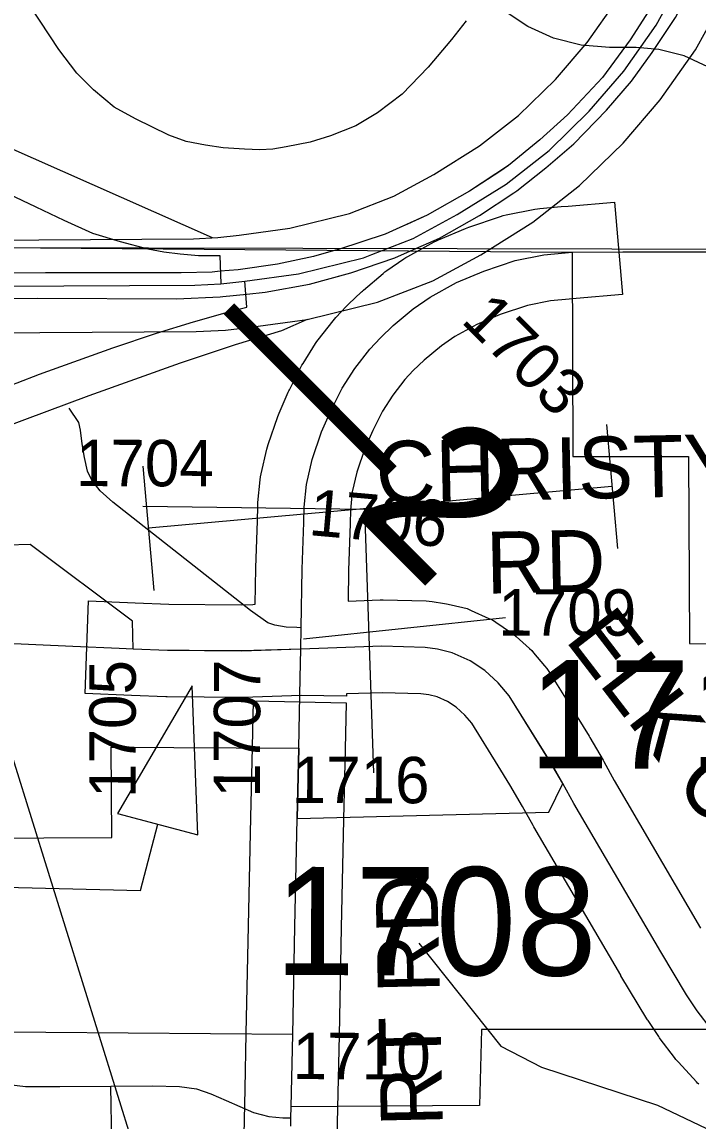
# Model space of a CAD drawing. Extents: x -157.2 to -99.3, y 12.2 to 46.2.
# Drawn here: x -145.356 to -144.919, y 32.493 to 33.204 of the extents above; entities that cross this region are included whole.
import ezdxf

# ---------------------------------------------------------------- set-up
doc = ezdxf.new("R2010")
doc.units = 0
for name, color, linetype in [('tdCoCityStreetMajor', 7, 'Continuous'), ('tdCoCityStreetMinor', 7, 'Continuous'), ('tdCoCorpBndry', 7, 'Continuous'), ('tdCoDirctArrow', 7, 'Continuous'), ('tdCoDivCarto', 7, 'Continuous'), ('tdCoHydroRiver', 7, 'Continuous'), ('tdCoPipe', 7, 'Continuous'), ('tdCoPriCL', 7, 'Continuous'), ('tdCoPriDiv', 7, 'Continuous'), ('tdCoSecRdNmbr', 7, 'Continuous'), ('tdCoSecRdTxt', 7, 'Continuous'), ('tdCoSecRteBand', 7, 'Continuous'), ('tdCoSecRteCL', 7, 'Continuous'), ('tdCoSectLine', 7, 'Continuous'), ('tdCoShieldUsRte', 7, 'Continuous'), ('tdCoStrucPriMaintName', 7, 'Continuous'), ('tdCoSurfConc', 7, 'Continuous'), ('tdCoSurfConcUnbanded', 7, 'Continuous'), ('tdCoSurfGravel', 7, 'Continuous'), ('tdStHwyPriRefPost1', 7, 'Continuous')]:
    doc.layers.add(name, color=color, linetype=linetype)

msp = doc.modelspace()

# ---------------------------------------------------------------- linework, layer by layer
at = {"layer": 'tdCoCityStreetMajor'}
for points in [[(-145.00025, 33.05484), (-144.96746, 33.05518), (-144.94875, 33.05516)], [(-144.94875, 33.05516), (-144.90458, 33.05511), (-144.83334, 33.05467), (-144.79773, 33.05445), (-144.74556, 33.05401), (-144.6997, 33.0555)], [(-145.28419, 32.7983), (-145.29322, 32.79866), (-145.3233, 32.79989), (-145.40468, 32.80359), (-145.41103, 32.80383)], [(-145.17711, 32.73422), (-145.17613, 32.77978), (-145.17581, 32.79828)], [(-145.36468, 32.5169), (-145.35383, 32.51542), (-145.33164, 32.51542), (-145.29865, 32.51569), (-145.27171, 32.51591), (-145.2542, 32.51542), (-145.24335, 32.51394), (-145.23398, 32.51073), (-145.22412, 32.50654), (-145.20636, 32.49865), (-145.1965, 32.49618), (-145.18737, 32.4952), (-145.18214, 32.4952)], [(-145.18226, 32.4899), (-145.18214, 32.4952), (-145.182, 32.50243)]]:
    msp.add_lwpolyline(points, dxfattribs=at)
at = {"layer": 'tdCoCityStreetMinor'}
for points in [[(-145.06887, 33.20453), (-145.07836, 33.19235), (-145.09339, 33.17447), (-145.11016, 33.15707), (-145.12614, 33.14505), (-145.14022, 33.13666), (-145.15667, 33.13018), (-145.16964, 33.12606), (-145.18515, 33.1229), (-145.19385, 33.12147), (-145.20223, 33.121), (-145.2122, 33.12147), (-145.22596, 33.12226), (-145.23735, 33.12416), (-145.25001, 33.12654), (-145.26124, 33.13065), (-145.2826, 33.14109), (-145.29652, 33.14868), (-145.30997, 33.15976), (-145.32073, 33.17067), (-145.33228, 33.18602), (-145.35064, 33.21372)], [(-145.18404, 32.38583), (-145.19724, 32.38669), (-145.22979, 32.38718), (-145.24606, 32.38768), (-145.24935, 32.38793), (-145.25248, 32.38817), (-145.2579, 32.3894), (-145.26801, 32.39409), (-145.27418, 32.39729), (-145.28034, 32.40297), (-145.28368, 32.40705), (-145.287, 32.4111), (-145.29169, 32.41875), (-145.2944, 32.42393), (-145.29612, 32.43083), (-145.2976, 32.44193), (-145.29777, 32.45452), (-145.2981, 32.47917), (-145.29865, 32.51569)]]:
    msp.add_lwpolyline(points, dxfattribs=at)
at = {"layer": 'tdCoCorpBndry'}
for points in [[(-145.37098, 33.0579), (-145.00025, 33.05484), (-144.9998, 32.92279), (-144.92499, 32.92273), (-144.92447, 32.80182), (-144.54795, 32.80109)], [(-145.42987, 32.67582), (-145.29799, 32.67641), (-145.29849, 32.73481), (-145.17711, 32.73422), (-145.17808, 32.68874), (-145.01533, 32.69286), (-145.00623, 32.71132), (-145.01347, 32.72387), (-145.04094, 32.76808), (-145.04809, 32.77646), (-145.05672, 32.78436), (-145.06634, 32.79077), (-145.07793, 32.79595), (-145.0873, 32.79817), (-145.09544, 32.7994), (-145.1233, 32.80014), (-145.17581, 32.79828), (-145.21375, 32.79718), (-145.24793, 32.79728), (-145.2619, 32.79743), (-145.28419, 32.7983), (-145.28471, 32.81642), (-145.35078, 32.8659), (-145.36569, 32.8655)], [(-144.91024, 32.5523), (-145.05885, 32.55235), (-145.06032, 32.50329), (-145.18206, 32.50243), (-145.18104, 32.54924), (-145.39407, 32.55076)]]:
    msp.add_lwpolyline(points, dxfattribs=at)
at = {"layer": 'tdCoDirctArrow'}
msp.add_lwpolyline([(-145.2423, 32.6783), (-145.24611, 32.77461), (-145.29442, 32.692)], close=True, dxfattribs=at)
at = {"layer": 'tdCoDivCarto'}
for points in [[(-144.93454, 33.24008), (-144.93538, 33.23826), (-144.93569, 33.23761), (-144.94481, 33.2201), (-144.96281, 33.19224), (-144.98057, 33.16782), (-145.00326, 33.14366), (-145.02126, 33.12763), (-145.04148, 33.11086), (-145.04711, 33.10716)], [(-145.03801, 33.09337), (-145.03611, 33.09463), (-145.01737, 33.10943), (-144.99912, 33.12496), (-144.97816, 33.14666), (-144.96188, 33.1654), (-144.94857, 33.1839), (-144.93352, 33.20659), (-144.92391, 33.22434), (-144.92055, 33.23132)], [(-145.03801, 33.09337), (-145.03611, 33.09463), (-145.01737, 33.10943), (-144.99912, 33.12496), (-144.97816, 33.14666), (-144.96188, 33.1654), (-144.94857, 33.1839), (-144.93352, 33.20659), (-144.92391, 33.22434), (-144.92055, 33.23132)], [(-144.94481, 33.2201), (-144.96281, 33.19224), (-144.98057, 33.16782), (-145.00326, 33.14366), (-145.02126, 33.12763), (-145.04148, 33.11086), (-145.06663, 33.09433), (-145.09401, 33.0788), (-145.1117, 33.07076), (-145.12113, 33.06647), (-145.15147, 33.0566), (-145.15328, 33.0561)], [(-145.04711, 33.10716), (-145.06663, 33.09433), (-145.09401, 33.0788), (-145.10686, 33.07296)], [(-145.10495, 33.0557), (-145.08617, 33.06405), (-145.06028, 33.0786), (-145.03801, 33.09337)], [(-145.10495, 33.0557), (-145.08617, 33.06405), (-145.06028, 33.0786), (-145.03801, 33.09337)], [(-145.10686, 33.07296), (-145.1117, 33.07076), (-145.12113, 33.06647), (-145.15147, 33.0566), (-145.15328, 33.0561)], [(-145.15328, 33.0561), (-145.1675, 33.05216), (-145.19092, 33.04723), (-145.21633, 33.04353), (-145.22785, 33.04252)], [(-145.15328, 33.0561), (-145.1675, 33.05216), (-145.19092, 33.04723), (-145.21633, 33.04353), (-145.22785, 33.04252)], [(-145.21075, 33.02782), (-145.19887, 33.02903), (-145.17027, 33.03421), (-145.14339, 33.04161), (-145.11503, 33.05123), (-145.10495, 33.0557)], [(-145.14581, 33.04094), (-145.14339, 33.04161), (-145.11503, 33.05123), (-145.10495, 33.0557)], [(-145.22785, 33.04252), (-145.23309, 33.04205), (-145.25307, 33.04156), (-145.34086, 33.04156), (-145.37099, 33.04141), (-145.371, 33.04141)], [(-145.22785, 33.04252), (-145.23309, 33.04205), (-145.25307, 33.04156), (-145.34086, 33.04156), (-145.37099, 33.04141), (-145.371, 33.04141)], [(-145.21075, 33.02782), (-145.19887, 33.02903), (-145.17027, 33.03421), (-145.14581, 33.04094)], [(-145.37101, 33.02497), (-145.3461, 33.02509), (-145.25609, 33.02484), (-145.22797, 33.02607), (-145.22631, 33.02624)], [(-145.37101, 33.02497), (-145.3461, 33.02509), (-145.25609, 33.02484), (-145.22797, 33.02607), (-145.22631, 33.02624)], [(-145.22631, 33.02624), (-145.21075, 33.02782)], [(-145.22631, 33.02624), (-145.21075, 33.02782)]]:
    msp.add_lwpolyline(points, dxfattribs=at)
at = {"layer": 'tdCoHydroRiver'}
msp.add_lwpolyline([(-145.09949, 32.60808), (-145.04641, 32.54157), (-145.02002, 32.52807), (-144.94505, 32.50349), (-144.9093, 32.48651), (-144.88185, 32.45718), (-144.83381, 32.38137), (-144.78243, 32.2628), (-144.75373, 32.17499), (-144.73253, 32.14743), (-144.73661, 32.0228)], dxfattribs=at)
at = {"layer": 'tdCoPipe'}
for points in [[(-144.97819, 32.94351), (-144.97098, 32.8634)], [(-144.97819, 32.94351), (-144.97098, 32.8634)], [(-145.27797, 32.91654), (-145.27075, 32.83628)], [(-145.27797, 32.91654), (-145.27075, 32.83628)], [(-144.97458, 32.90339), (-145.27436, 32.87642)], [(-144.97458, 32.90339), (-145.27436, 32.87642)]]:
    msp.add_lwpolyline(points, dxfattribs=at)
at = {"layer": 'tdCoPriCL'}
for points in [[(-145.21198, 33.03615), (-145.17726, 33.04083), (-145.1352, 33.05134), (-145.12979, 33.05342), (-145.10303, 33.06371), (-145.07458, 33.07917), (-145.04304, 33.09897), (-145.0152, 33.12061), (-144.98923, 33.14597), (-144.96696, 33.17195), (-144.94593, 33.20164), (-144.94008, 33.21221)], [(-145.37781, 33.09868), (-145.35167, 33.08635), (-145.32898, 33.07549), (-145.31061, 33.06711), (-145.29268, 33.06178), (-145.27469, 33.05708), (-145.26439, 33.05516), (-145.25377, 33.05384), (-145.2419, 33.05266), (-145.22816, 33.05272), (-145.22751, 33.03433)], [(-145.81285, 33.05054), (-145.8163, 33.03649), (-145.77485, 33.02593), (-145.7701, 33.02459), (-145.75868, 33.02138), (-145.71961, 33.01039), (-145.691, 33.00102), (-145.67116, 32.99432), (-145.65228, 32.98795), (-145.64187, 32.984), (-145.56671, 32.95564), (-145.55142, 32.94923), (-145.49125, 32.92261), (-145.47177, 32.9295), (-145.44686, 32.93863), (-145.3714, 32.96612), (-145.35923, 32.97043), (-145.34476, 32.97611), (-145.29742, 32.99313), (-145.26906, 33.0025), (-145.24514, 33.0099), (-145.22171, 33.01656), (-145.21075, 33.01933), (-145.21198, 33.03615)], [(-145.68986, 33.0352), (-145.65443, 33.033), (-145.56563, 33.03246), (-145.47222, 33.03287), (-145.37162, 33.03294), (-145.2443, 33.03355), (-145.22751, 33.03433)], [(-145.22751, 33.03433), (-145.21198, 33.03615)]]:
    msp.add_lwpolyline(points, dxfattribs=at)
at = {"layer": 'tdCoPriDiv'}
for points in [[(-145.42538, 33.00261), (-145.41202, 33.00254), (-145.2435, 33.00356), (-145.22442, 33.00446), (-145.2082, 33.00639), (-145.1716, 33.01132), (-145.12614, 33.02268), (-145.09043, 33.03641), (-145.05943, 33.05326), (-145.02581, 33.07436), (-144.99545, 33.09797), (-144.96732, 33.12544), (-144.94328, 33.15348), (-144.92049, 33.18566), (-144.91383, 33.19768), (-144.90145, 33.22005)], [(-145.41523, 33.06256), (-145.41204, 33.06254), (-145.2451, 33.06355), (-145.22939, 33.06429), (-145.21575, 33.06592), (-145.18291, 33.07034), (-145.14425, 33.08), (-145.11563, 33.09101), (-145.08973, 33.10508), (-145.06026, 33.12357), (-145.03495, 33.14326), (-145.01114, 33.16651), (-144.99064, 33.19042), (-144.97137, 33.21762)], [(-145.23294, 33.06412), (-145.42666, 33.15004), (-145.45524, 33.15555), (-145.47068, 33.15186), (-145.49292, 33.14195), (-145.50914, 33.13562), (-145.5965, 33.10156), (-145.6748, 33.07166), (-145.69387, 33.06562)], [(-145.1716, 33.01132), (-145.18837, 33.00415), (-145.21827, 32.99491), (-145.25372, 32.98319), (-145.3129, 32.96192), (-145.38195, 32.93634), (-145.39855, 32.93031), (-145.44052, 32.91507), (-145.47165, 32.90366), (-145.49601, 32.89504), (-145.57122, 32.92832), (-145.59033, 32.93634), (-145.68429, 32.97178), (-145.72089, 32.98468), (-145.7457, 32.99306), (-145.78145, 33.00477), (-145.85087, 33.02627)]]:
    msp.add_lwpolyline(points, dxfattribs=at)
at = {"layer": 'tdCoSecRdNmbr'}
msp.add_lwpolyline([(-145.04351, 32.8186), (-145.17413, 32.8047)], dxfattribs=at)
at = {"layer": 'tdCoSecRdTxt'}
for points in [[(-145.27786, 32.89069), (-145.13465, 32.88875), (-145.12885, 32.71834)], [(-145.46389, 32.64685), (-145.27938, 32.64215), (-145.26836, 32.68515)]]:
    msp.add_lwpolyline(points, dxfattribs=at)
at = {"layer": 'tdCoSecRteBand'}
for points in [[(-145.1549, 33.01056), (-145.15409, 33.01161), (-145.15318, 33.01258), (-145.14628, 33.01998), (-145.14561, 33.02069), (-145.1449, 33.02135), (-145.13652, 33.02924), (-145.13594, 33.02979), (-145.13534, 33.0303), (-145.12251, 33.04115), (-145.12138, 33.04211), (-145.12016, 33.04295), (-145.10906, 33.0506), (-145.10782, 33.05145), (-145.10651, 33.05217), (-145.08949, 33.06154), (-145.08813, 33.06229), (-145.0867, 33.0629), (-145.06919, 33.0703), (-145.06816, 33.07073), (-145.0671, 33.07109), (-145.04663, 33.07799), (-145.04481, 33.07861), (-145.04293, 33.07899), (-145.02443, 33.08268), (-145.02279, 33.08301), (-145.02111, 33.08316), (-145.00743, 33.08433), (-145.00282, 33.08473), (-144.97292, 33.08729), (-144.9678, 33.02751), (-144.99769, 33.02495), (-145.0023, 33.02455), (-145.01431, 33.02352), (-145.02928, 33.02053), (-145.04687, 33.01459), (-145.06191, 33.00824), (-145.07625, 33.00034), (-145.08489, 32.99439), (-145.09598, 32.98501), (-145.10308, 32.97833), (-145.10841, 32.97261), (-145.11632, 32.96247), (-145.12291, 32.95208), (-145.12926, 32.9396), (-145.13434, 32.92796), (-145.1396, 32.91258), (-145.14252, 32.89992), (-145.1437, 32.88814), (-145.14392, 32.8794), (-145.14392, 32.87928), (-145.14393, 32.87917), (-145.14491, 32.84931), (-145.14526, 32.82938), (-145.12436, 32.83012), (-145.12343, 32.83015), (-145.12251, 32.83013), (-145.09464, 32.82939), (-145.09278, 32.82934), (-145.09094, 32.82906), (-145.0828, 32.82783), (-145.08159, 32.82764), (-145.08038, 32.82736), (-145.07101, 32.82514), (-145.06827, 32.82449), (-145.06569, 32.82334), (-145.0541, 32.81816), (-145.0518, 32.81713), (-145.0497, 32.81573), (-145.04008, 32.80932), (-145.03817, 32.80805), (-145.03648, 32.8065), (-145.02784, 32.79861), (-145.02647, 32.79735), (-145.02526, 32.79593), (-145.01811, 32.78755), (-145.01665, 32.78583), (-145.01545, 32.78391), (-144.99714, 32.75443), (-144.98937, 32.74193), (-144.98916, 32.74158), (-144.98895, 32.74123), (-144.98032, 32.72645), (-144.98009, 32.72607), (-144.97988, 32.72567), (-144.97314, 32.7133), (-144.91724, 32.61793)], [(-144.91831, 32.51699), (-144.91915, 32.51777), (-144.91992, 32.5186), (-144.93154, 32.53115), (-144.93225, 32.53192), (-144.93327, 32.53302), (-144.93418, 32.53422), (-144.9433, 32.54631), (-144.94383, 32.54701), (-144.94432, 32.54774), (-144.95123, 32.5581), (-144.95161, 32.55868), (-144.95197, 32.55927), (-144.96874, 32.58714), (-144.96883, 32.58729), (-144.96892, 32.58744), (-145.02514, 32.68337), (-145.02538, 32.68377), (-145.0256, 32.68419), (-145.03236, 32.69658), (-145.04055, 32.71061), (-145.04811, 32.72277), (-145.06523, 32.75033), (-145.06971, 32.75558), (-145.07527, 32.76067), (-145.08088, 32.76441), (-145.08759, 32.7674), (-145.09301, 32.76869), (-145.09809, 32.76946), (-145.12317, 32.77012), (-145.14631, 32.76931), (-145.14634, 32.76776), (-145.17554, 32.76828), (-145.213, 32.76695), (-145.21368, 32.76693), (-145.21436, 32.76693), (-145.26221, 32.76743), (-145.26264, 32.76743), (-145.26308, 32.76745), (-145.28537, 32.76833), (-145.31535, 32.76951), (-145.31299, 32.82946), (-145.28301, 32.82828), (-145.26115, 32.82742), (-145.21443, 32.82694), (-145.20685, 32.82721), (-145.2053, 32.82726), (-145.20489, 32.85059), (-145.20489, 32.85082), (-145.20488, 32.85105), (-145.2039, 32.88102), (-145.20366, 32.89076), (-145.20363, 32.89188), (-145.20352, 32.893), (-145.20204, 32.90779), (-145.20185, 32.9097), (-145.20142, 32.91156), (-145.19772, 32.92759), (-145.19737, 32.92909), (-145.19687, 32.93056), (-145.1907, 32.94856), (-145.19031, 32.94972), (-145.18982, 32.95084), (-145.1839, 32.9644), (-145.18355, 32.96521), (-145.18314, 32.966), (-145.17575, 32.98055), (-145.1751, 32.98182), (-145.17433, 32.98303), (-145.1662, 32.99585), (-145.16542, 32.99708), (-145.16452, 32.99823), (-145.1549, 33.01056)], [(-145.21241, 32.48397), (-145.21181, 32.51397), (-145.21177, 32.51396), (-145.21104, 32.54985), (-145.21104, 32.54986), (-145.21104, 32.54987), (-145.20958, 32.61938), (-145.20958, 32.61938), (-145.20958, 32.61939), (-145.20808, 32.68938), (-145.20711, 32.73486), (-145.20647, 32.76485), (-145.14648, 32.76357), (-145.14712, 32.73358), (-145.14809, 32.6881), (-145.14809, 32.68809), (-145.14959, 32.61811), (-145.15105, 32.54861), (-145.15201, 32.50181), (-145.15262, 32.47182)]]:
    msp.add_lwpolyline(points, dxfattribs=at)
at = {"layer": 'tdCoSecRteCL'}
msp.add_line((-145.17581, 32.79828), (-145.17556, 32.8121), dxfattribs=at)
for points in [[(-145.17556, 32.8121), (-145.1749, 32.85006), (-145.17391, 32.88015), (-145.17367, 32.89001), (-145.17219, 32.90481), (-145.16849, 32.92084), (-145.16232, 32.93884), (-145.1564, 32.9524), (-145.149, 32.96695), (-145.14087, 32.97978), (-145.13125, 32.99211), (-145.12434, 32.99951), (-145.11596, 33.0074), (-145.10314, 33.01825), (-145.09204, 33.02589), (-145.07502, 33.03526), (-145.05751, 33.04266), (-145.03705, 33.04957), (-145.01855, 33.05327), (-145.00487, 33.05444), (-145.00025, 33.05484)], [(-145.17556, 32.8121), (-145.17834, 32.81215), (-145.18525, 32.81239), (-145.19265, 32.81387), (-145.19708, 32.81535), (-145.20843, 32.82325), (-145.29745, 32.89328), (-145.30559, 32.90068), (-145.31102, 32.90758), (-145.31373, 32.91326), (-145.3157, 32.92213), (-145.31718, 32.93101), (-145.31817, 32.93989), (-145.3194, 32.94482), (-145.32557, 32.95395)], [(-145.17581, 32.79828), (-145.21405, 32.79693), (-145.2619, 32.79743), (-145.28419, 32.7983)], [(-144.91024, 32.5523), (-144.91936, 32.56438), (-144.92626, 32.57474), (-144.94303, 32.60261), (-144.99926, 32.69854), (-145.00623, 32.71132), (-145.01485, 32.7261), (-145.02262, 32.7386), (-145.04094, 32.76808), (-145.04809, 32.77646), (-145.05672, 32.78436), (-145.06634, 32.79077), (-145.07793, 32.79595), (-145.0873, 32.79817), (-145.09544, 32.7994), (-145.1233, 32.80014), (-145.17581, 32.79828)], [(-145.182, 32.50243), (-145.18104, 32.54924), (-145.17958, 32.61875), (-145.17808, 32.68874), (-145.17711, 32.73422)]]:
    msp.add_lwpolyline(points, dxfattribs=at)
at = {"layer": 'tdCoSectLine'}
msp.add_lwpolyline([(-145.6743, 33.05854), (-144.67494, 33.05644)], dxfattribs=at)
at = {"layer": 'tdCoShieldUsRte'}
msp.add_lwpolyline([(-144.72559, 33.21442), (-144.74039, 33.20348), (-144.75681, 33.19518), (-144.77438, 33.18973), (-144.79262, 33.1873), (-144.80173, 33.18719), (-144.8151, 33.18717), (-144.83193, 33.18562), (-144.8482, 33.18105), (-144.86336, 33.17359), (-144.87692, 33.1635), (-144.88703, 33.15288), (-144.89882, 33.16498), (-144.91262, 33.17474), (-144.92796, 33.18182), (-144.94434, 33.186), (-144.95896, 33.18717), (-144.9761, 33.18717), (-144.99444, 33.18871), (-145.01226, 33.19329), (-145.02906, 33.20079), (-145.04437, 33.21099)], dxfattribs=at)
at = {"layer": 'tdCoStrucPriMaintName'}
msp.add_line((-145.24413, 32.34944), (-145.42724, 32.93689), dxfattribs=at)
at = {"layer": 'tdCoSurfConc'}
for p, q in [((-145.17581, 32.79828), (-145.17556, 32.8121)), ((-145.17808, 32.68874), (-145.17711, 32.73422)), ((-145.182, 32.50243), (-145.18104, 32.54924))]:
    msp.add_line(p, q, dxfattribs=at)
for points in [[(-145.17556, 32.8121), (-145.1749, 32.85006), (-145.17391, 32.88015), (-145.17367, 32.89001), (-145.17219, 32.90481), (-145.16849, 32.92084), (-145.16232, 32.93884), (-145.1564, 32.9524), (-145.149, 32.96695), (-145.14087, 32.97978), (-145.13125, 32.99211), (-145.12434, 32.99951), (-145.11596, 33.0074), (-145.10314, 33.01825), (-145.09204, 33.02589), (-145.07502, 33.03526), (-145.05751, 33.04266), (-145.03705, 33.04957), (-145.01855, 33.05327), (-145.00487, 33.05444), (-145.00025, 33.05484)], [(-145.17581, 32.79828), (-145.21405, 32.79693), (-145.2619, 32.79743), (-145.28419, 32.7983)], [(-145.18104, 32.54924), (-145.17958, 32.61875), (-145.17808, 32.68874)]]:
    msp.add_lwpolyline(points, dxfattribs=at)
at = {"layer": 'tdCoSurfConcUnbanded'}
msp.add_lwpolyline([(-145.17556, 32.8121), (-145.17834, 32.81215), (-145.18525, 32.81239), (-145.19265, 32.81387), (-145.19708, 32.81535), (-145.20843, 32.82325), (-145.29745, 32.89328), (-145.30559, 32.90068), (-145.31102, 32.90758), (-145.31373, 32.91326), (-145.3157, 32.92213), (-145.31718, 32.93101), (-145.31817, 32.93989), (-145.3194, 32.94482), (-145.32557, 32.95395)], dxfattribs=at)
at = {"layer": 'tdCoSurfGravel'}
for points in [[(-145.00623, 32.71132), (-145.01485, 32.7261), (-145.02262, 32.7386), (-145.04094, 32.76808), (-145.04809, 32.77646), (-145.05672, 32.78436), (-145.06634, 32.79077), (-145.07793, 32.79595), (-145.0873, 32.79817), (-145.09544, 32.7994), (-145.1233, 32.80014), (-145.17581, 32.79828)], [(-144.91024, 32.5523), (-144.91936, 32.56438), (-144.92626, 32.57474), (-144.94303, 32.60261), (-144.99926, 32.69854), (-145.00623, 32.71132)]]:
    msp.add_lwpolyline(points, dxfattribs=at)

# ---------------------------------------------------------------- texts
at = {"layer": 'tdCoSecRdNmbr'}
for s, height, rotation, p in [('1703', 0.03, 314.88888, (-145.0728, 33.01005)), ('1704', 0.03, 359.8891, (-145.3213, 32.90366)), ('1706', 0.03, 354.88914, (-145.17126, 32.87207)), ('1709', 0.03, 359.88935, (-145.04815, 32.80709)), ('1711', 0.07, 359.88943, (-145.02845, 32.72121)), ('1705', 0.03, 89.88935, (-145.28267, 32.70194)), ('1707', 0.03, 89.88953, (-145.20214, 32.70225)), ('1716', 0.03, 359.88935, (-145.18178, 32.69877)), ('1708', 0.07, 359.88923, (-145.19271, 32.58758)), ('1710', 0.03, 359.88923, (-145.18106, 32.52029))]:
    msp.add_text(s, height=height, rotation=rotation, dxfattribs=at).set_placement(p)
at = {"layer": 'tdCoSecRdTxt'}
for s, rotation, p in [('CHRISTY', 1.22403, (-145.1269, 32.89259)), ('RD', 1.22403, (-145.05561, 32.83409)), ('ELK CREEK RD', 307.58128, (-145.00538, 32.80434)), ('OLD LAKEPORT RD', 91.32672, (-145.07604, 32.15124))]:
    msp.add_text(s, height=0.04, rotation=rotation, dxfattribs=at).set_placement(p)
at = {"layer": 'tdStHwyPriRefPost1'}
msp.add_text('‒‒2', height=0.1, rotation=315, dxfattribs=at).set_placement((-145.24843, 32.99227))

doc.saveas('drawing.dxf')
